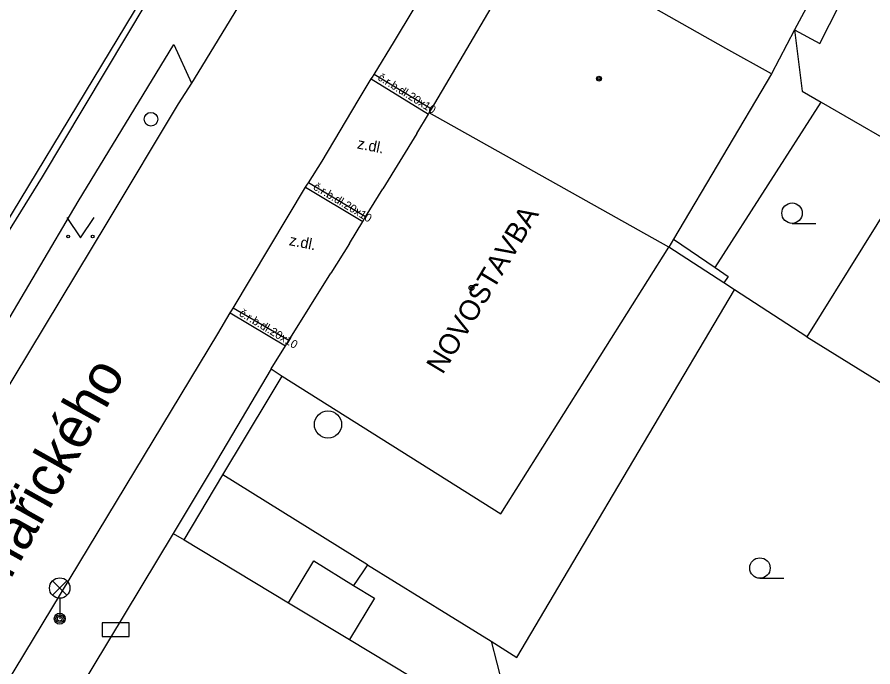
# Model space of a CAD drawing. Extents: x -595546 to -593986, y -1160845 to -1159202.
# Drawn here: x -594768.38 to -594736.96, y -1160818.47 to -1160794.61 of the extents above; entities that cross this region are included whole.
import ezdxf

# ---------------------------------------------------------------- set-up
doc = ezdxf.new("R2010")
doc.units = 0
for name, color, linetype in [('DOP - kresba z DSPS bez souradnic', 7, 'Continuous'), ('DOP - rozhrani ploch obecne', 7, 'Continuous'), ('Level 24', 7, 'Continuous'), ('Level 27', 7, 'Continuous'), ('Level 28', 7, 'Continuous'), ('Level 33', 7, 'Continuous'), ('Level 36', 7, 'Continuous'), ('Level 39', 7, 'Continuous'), ('Nazvy ulic', 7, 'Continuous'), ('Specificka linie pasportu komunikaci', 7, 'Continuous'), ('TM - budovy zdene_ betonove - VP', 7, 'Continuous'), ('TM - chodniky - VP', 7, 'Continuous'), ('TM - komunikace - VP', 7, 'Continuous'), ('TM - letecke snimky - pomocna linie', 7, 'Continuous'), ('TM - plot drateny_ kovovy - VP', 7, 'Continuous'), ('TM - plot dreveny - VP', 7, 'Continuous'), ('TM - podezdivka plotu - VP', 7, 'Continuous'), ('TM - popis objektu', 7, 'Continuous'), ('TM - popis povrchu', 7, 'Continuous'), ('TM - rozhrani mezi zpev. plochami mezi sebou - VP', 7, 'Continuous'), ('TM - rozhrani ploch obecne - VP', 7, 'Continuous'), ('TM - vstup do budovy - zdene_ betonove', 7, 'Continuous')]:
    doc.layers.add(name, color=color, linetype=linetype)

msp = doc.modelspace()

# ---------------------------------------------------------------- linework, layer by layer
at = {"layer": 'DOP - kresba z DSPS bez souradnic'}
for points in [[(-594744.28, -1160802.77), (-594742.76, -1160803.8)], [(-594742.76, -1160803.8), (-594742.28, -1160804.13)], [(-594742.28, -1160804.13), (-594742.44, -1160804.37)]]:
    msp.add_lwpolyline(points, dxfattribs=at)
at = {"layer": 'DOP - rozhrani ploch obecne'}
for points in [[(-594739.84, -1160795.08), (-594739.56, -1160797.33)], [(-594739.56, -1160797.33), (-594738.86, -1160797.73)], [(-594738.86, -1160797.73), (-594735.3, -1160799.79)], [(-594735.3, -1160799.79), (-594739.39, -1160806.35)], [(-594742.44, -1160804.37), (-594744.45, -1160803.06)], [(-594742.04, -1160804.63), (-594742.44, -1160804.37)], [(-594739.39, -1160806.35), (-594742.04, -1160804.63)], [(-594739.39, -1160806.35), (-594733.48, -1160810.01)], [(-594755.52, -1160814.72), (-594752.55, -1160816.56)]]:
    msp.add_lwpolyline(points, dxfattribs=at)
at = {"layer": 'Level 24'}
msp.add_lwpolyline([(-594765.268, -1160817.349), (-594764.268, -1160817.349), (-594764.268, -1160816.849), (-594765.268, -1160816.849)], close=True, dxfattribs=at)
at = {"layer": 'Level 27'}
msp.add_circle((-594756.97, -1160809.57), 0.5, dxfattribs=at)
at = {"layer": 'Level 28'}
msp.add_circle((-594763.47, -1160798.36), 0.25, dxfattribs=at)
at = {"layer": 'Level 33'}
for p, q in [((-594767.085, -1160815.84), (-594766.555, -1160815.31)), ((-594767.085, -1160815.31), (-594766.555, -1160815.84)), ((-594766.82, -1160815.95), (-594766.82, -1160816.7))]:
    msp.add_line(p, q, dxfattribs=at)
for centre, radius in [((-594766.82, -1160815.575), 0.375), ((-594766.82, -1160816.7), 0.2), ((-594766.82, -1160816.7), 0.145), ((-594766.82, -1160816.7), 0.0876)]:
    msp.add_circle(centre, radius, dxfattribs=at)
at = {"layer": 'Level 36'}
for p, q in [((-594739.93, -1160802.185), (-594739.055, -1160802.185)), ((-594741.11, -1160815.215), (-594740.235, -1160815.215))]:
    msp.add_line(p, q, dxfattribs=at)
msp.add_lwpolyline([(-594766.56, -1160801.97), (-594766.06, -1160802.72), (-594765.56, -1160801.97)], dxfattribs=at)
for centre, radius in [((-594739.93, -1160801.81), 0.375), ((-594766.51, -1160802.67), 0.05), ((-594765.611, -1160802.67), 0.05), ((-594741.11, -1160814.84), 0.375)]:
    msp.add_circle(centre, radius, dxfattribs=at)
at = {"layer": 'Level 39'}
for centre, radius in [((-594747.02, -1160796.87), 0.09), ((-594747.02, -1160796.87), 0.0398), ((-594751.7, -1160804.55), 0.09), ((-594751.7, -1160804.55), 0.0398)]:
    msp.add_circle(centre, radius, dxfattribs=at)
at = {"layer": 'Specificka linie pasportu komunikaci'}
for points in [[(-594755.52, -1160814.72), (-594760.83, -1160811.42)], [(-594755.52, -1160814.72), (-594755.69, -1160814.98), (-594756.03, -1160815.48)]]:
    msp.add_lwpolyline(points, dxfattribs=at)
at = {"layer": 'TM - budovy zdene_ betonove - VP'}
for points in [[(-594753.17, -1160797.99), (-594749.68, -1160792.05)], [(-594742.36, -1160795.76), (-594745.77, -1160793.83)], [(-594739.08, -1160793.66), (-594739.84, -1160795.08)], [(-594739.84, -1160795.08), (-594740.69, -1160796.69)], [(-594740.69, -1160796.69), (-594742.36, -1160795.76)], [(-594740.69, -1160796.69), (-594744.28, -1160802.77)], [(-594753.25, -1160798.12), (-594753.17, -1160797.99)], [(-594753.71, -1160798.89), (-594753.28, -1160798.17)], [(-594753.28, -1160798.17), (-594753.25, -1160798.12)], [(-594744.45, -1160803.06), (-594753.25, -1160798.12)], [(-594755.59, -1160801.95), (-594754.96, -1160800.92)], [(-594756.18, -1160802.92), (-594755.69, -1160802.11)], [(-594755.69, -1160802.11), (-594755.59, -1160801.95)], [(-594750.62, -1160812.85), (-594744.45, -1160803.06)], [(-594744.28, -1160802.77), (-594744.45, -1160803.06)], [(-594758.41, -1160806.49), (-594756.87, -1160804.01)], [(-594758.53, -1160806.68), (-594758.41, -1160806.49)], [(-594759.06, -1160807.53), (-594758.53, -1160806.68)], [(-594759.06, -1160807.53), (-594758.65, -1160807.79)], [(-594758.65, -1160807.79), (-594750.62, -1160812.85)], [(-594762.66, -1160813.57), (-594767.41, -1160821.46)], [(-594762.66, -1160813.57), (-594762.25, -1160813.81)], [(-594762.25, -1160813.81), (-594758.42, -1160816.12)], [(-594758.42, -1160816.12), (-594756.18, -1160817.47)], [(-594756.18, -1160817.47), (-594753.93, -1160818.82)]]:
    msp.add_lwpolyline(points, dxfattribs=at)
at = {"layer": 'TM - chodniky - VP'}
for points in [[(-594766.14, -1160801.38), (-594762.63, -1160795.62)], [(-594762.63, -1160795.62), (-594761.98, -1160797.03)], [(-594770.75, -1160809.17), (-594766.14, -1160801.38)]]:
    msp.add_lwpolyline(points, dxfattribs=at)
at = {"layer": 'TM - komunikace - VP'}
for points in [[(-594754.53, -1160795.49), (-594751.71, -1160790.81)], [(-594760.12, -1160793.98), (-594761.88, -1160796.88)], [(-594755.28, -1160796.72), (-594754.53, -1160795.49)], [(-594755.34, -1160796.81), (-594755.28, -1160796.72)], [(-594761.98, -1160797.03), (-594762.47, -1160797.8)], [(-594761.88, -1160796.88), (-594761.98, -1160797.03)], [(-594755.86, -1160797.67), (-594755.38, -1160796.88)], [(-594755.38, -1160796.88), (-594755.34, -1160796.81)], [(-594757.19, -1160799.9), (-594755.86, -1160797.67)], [(-594762.47, -1160797.8), (-594765.06, -1160802.1)], [(-594757.68, -1160800.69), (-594757.19, -1160799.9)], [(-594760.45, -1160805.3), (-594757.79, -1160800.86)], [(-594757.79, -1160800.86), (-594757.72, -1160800.75)], [(-594757.72, -1160800.75), (-594757.68, -1160800.69)], [(-594765.06, -1160802.1), (-594769.71, -1160809.8)], [(-594761.02, -1160806.24), (-594760.56, -1160805.47)], [(-594760.56, -1160805.47), (-594760.51, -1160805.39)], [(-594760.51, -1160805.39), (-594760.45, -1160805.3)], [(-594783.388, -1160843.241), (-594761.02, -1160806.24)]]:
    msp.add_lwpolyline(points, dxfattribs=at)
at = {"layer": 'TM - letecke snimky - pomocna linie'}
for points in [[(-594742.76, -1160803.8), (-594738.86, -1160797.73)], [(-594748.34, -1160815.25), (-594742.04, -1160804.63)], [(-594750.98, -1160817.53), (-594750.04, -1160818.12), (-594748.34, -1160815.25)], [(-594752.55, -1160816.56), (-594750.98, -1160817.53)], [(-594750.98, -1160817.53), (-594750.36, -1160819.95)]]:
    msp.add_lwpolyline(points, dxfattribs=at)
at = {"layer": 'TM - plot drateny_ kovovy - VP'}
msp.add_lwpolyline([(-594763.8, -1160793.92), (-594770.66, -1160805.24)], dxfattribs=at)
at = {"layer": 'TM - plot dreveny - VP'}
for points in [[(-594759.13, -1160808.59), (-594758.65, -1160807.79)], [(-594760.83, -1160811.42), (-594759.13, -1160808.59)], [(-594762.25, -1160813.81), (-594760.83, -1160811.42)]]:
    msp.add_lwpolyline(points, dxfattribs=at)
at = {"layer": 'TM - podezdivka plotu - VP'}
for points in [[(-594767.45, -1160800.47), (-594763.61, -1160794.05)], [(-594770.59, -1160805.52), (-594767.45, -1160800.47)], [(-594759.06, -1160807.53), (-594761.22, -1160811.18)], [(-594761.22, -1160811.18), (-594762.66, -1160813.57)]]:
    msp.add_lwpolyline(points, dxfattribs=at)
at = {"layer": 'TM - rozhrani mezi zpev. plochami mezi sebou - VP'}
for points in [[(-594753.17, -1160797.99), (-594755.28, -1160796.72)], [(-594755.38, -1160796.88), (-594753.28, -1160798.17)], [(-594757.79, -1160800.86), (-594755.69, -1160802.11)], [(-594755.59, -1160801.95), (-594757.68, -1160800.69)], [(-594760.56, -1160805.47), (-594758.53, -1160806.68)], [(-594758.41, -1160806.49), (-594760.45, -1160805.3)]]:
    msp.add_lwpolyline(points, dxfattribs=at)
at = {"layer": 'TM - rozhrani ploch obecne - VP'}
for points in [[(-594739.84, -1160795.08), (-594738.91, -1160795.58), (-594738.2, -1160794.18), (-594739.08, -1160793.66)], [(-594758.42, -1160816.12), (-594757.49, -1160814.58), (-594756.03, -1160815.48)], [(-594756.03, -1160815.48), (-594755.26, -1160815.95), (-594756.18, -1160817.47)]]:
    msp.add_lwpolyline(points, dxfattribs=at)
at = {"layer": 'TM - vstup do budovy - zdene_ betonove'}
for points in [[(-594753.71, -1160798.89), (-594754.96, -1160800.92)], [(-594756.18, -1160802.92), (-594756.87, -1160804.01)]]:
    msp.add_lwpolyline(points, dxfattribs=at)

# ---------------------------------------------------------------- texts
at = {"layer": 'Nazvy ulic'}
msp.add_text('Vinařického', height=1.5, rotation=60.7576, dxfattribs=at).set_placement((-594769.5, -1160816.836))
at = {"layer": 'TM - popis objektu'}
msp.add_text('NOVOSTAVBA', height=0.75, rotation=59.054, dxfattribs=at).set_placement((-594752.76, -1160807.76))
at = {"layer": 'TM - popis povrchu'}
for s, height, rotation, p in [('č.r.b.dl.20x10', 0.3, 328, (-594755.17, -1160796.9)), ('z.dl.', 0.4, 348.6559, (-594755.92, -1160799.43)), ('č.r.b.dl.20x10', 0.3, 329, (-594757.54, -1160800.92)), ('z.dl.', 0.4, 348.6559, (-594758.42, -1160802.98)), ('č.r.b.dl.20x10', 0.3, 329, (-594760.26, -1160805.56))]:
    msp.add_text(s, height=height, rotation=rotation, dxfattribs=at).set_placement(p)

doc.saveas('drawing.dxf')
